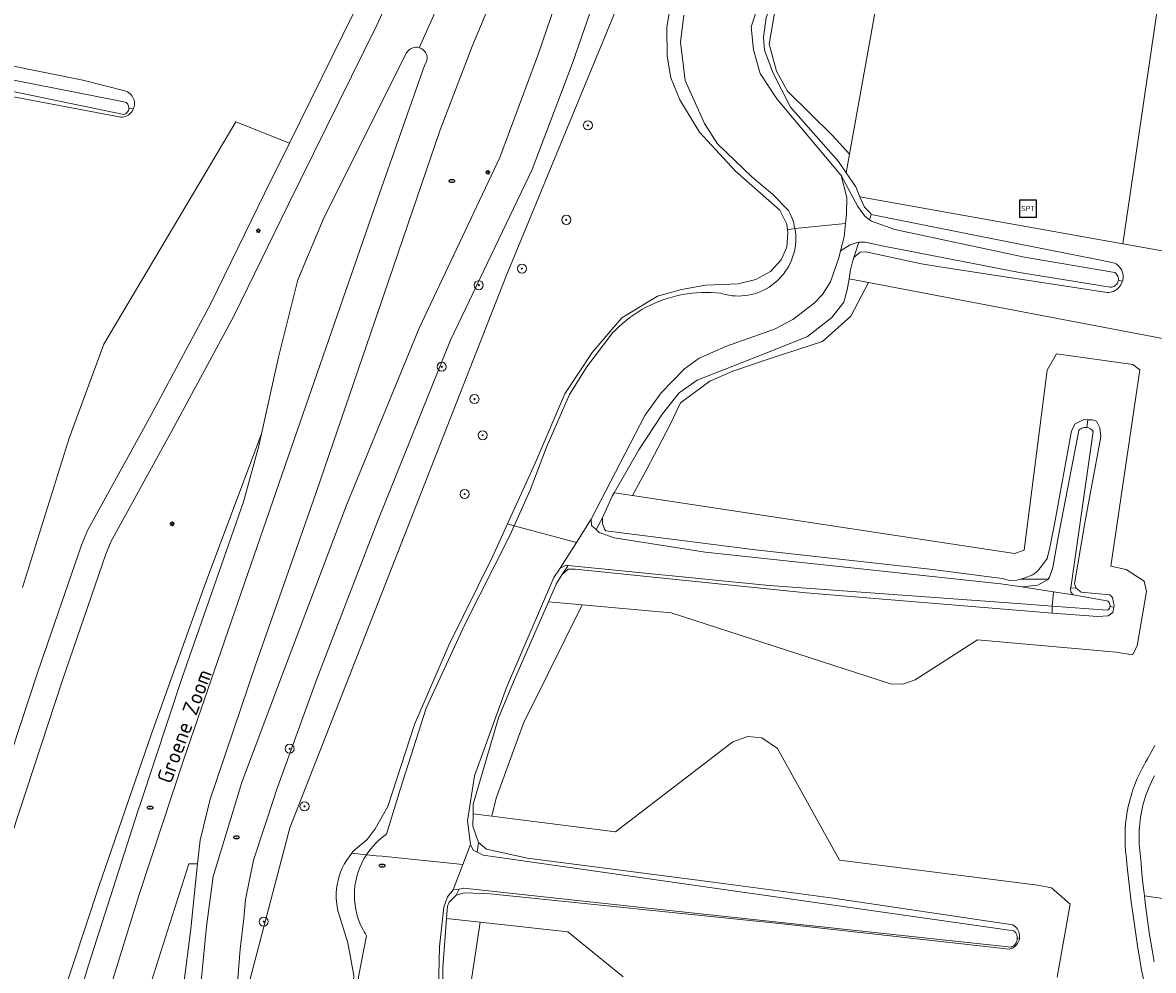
# Model space of a CAD drawing. Header units: metres. Extents: x 152610 to 160096, y 456114 to 462495.
# Tile 414 of 656: x 157008 to 157108, y 460605 to 460689. Entities that reach past the tile are written whole.
import ezdxf
from ezdxf.enums import TextEntityAlignment as Align

# ---------------------------------------------------------------- set-up
doc = ezdxf.new("R2010")
doc.units = ezdxf.units.M
doc.header["$LTSCALE"] = 0.5
doc.layers.get('0').update_dxf_attribs({"linetype": 'CONTINUOUS'})
for name, color, linetype, lineweight in [('B-PV-GR-BEPLANTING_CULTUUR_BOSPLANTSOEN-GV', 251, 'CONTINUOUS', 18), ('B-PV-GR-BOOM-S', 251, 'CONTINUOUS', 25), ('B-PV-GR-BOS_LOOF-GV', 251, 'CONTINUOUS', 13), ('B-PV-IE-MEUBILAIR-S', 251, 'CONTINUOUS', 25), ('B-PV-IE-MEUBILAIR_WEGMEUBILAIR-S', 251, 'CONTINUOUS', 25), ('B-PV-OG-TERREIN_BEGROEID-GV', 251, 'CONTINUOUS', 18), ('B-PV-OG-TERREIN_OEVER-GV', 251, 'CONTINUOUS', 18), ('B-PV-OG-TOPOGRAFIE-T18', 1, 'CONTINUOUS', 18), ('B-PV-OG-WATER_SLOOT-GV', 251, 'CONTINUOUS', 18), ('B-PV-VH-GESLOTENVERHARDING_ASFALT-GV', 251, 'CONTINUOUS', 18), ('B-PV-VH-GESLOTENVERHARDING_BETON-GV', 251, 'CONTINUOUS', 18), ('B-PV-VH-OPENVERHARDING_BETONSTRAATSTEEN-GV', 251, 'CONTINUOUS', 18), ('B-PV-VH-OPENVERHARDING_TEGEL-GV', 251, 'CONTINUOUS', 18)]:
    doc.layers.add(name, color=color, linetype=linetype, lineweight=lineweight)
doc.styles.add('NLCS-ISO', font='NLCS-ISO.ttf')
doc.styles.add('NLCS-ISO-M750-T18', font='NLCS-ISO.ttf', dxfattribs={"height": 1.35})

# ---------------------------------------------------------------- blocks, each defined once
blk = doc.blocks.new('SIE-MEUBILAIR_PAAL_LICHTMAST-SO')
for points in [[(-0.62, 0), (-1, 0)], [(-0.71, 0.71), (-0.44, 0.44)], [(0, 1), (0, 0.62)], [(0.44, 0.44), (0.71, 0.71)], [(1, 0), (0.62, 0)], [(-0.71, -0.71), (-0.44, -0.44)], [(0, -0.62), (0, -1)], [(0.44, -0.44), (0.71, -0.71)]]:
    blk.add_lwpolyline(points)
blk.add_circle((0, 0), 0.5)
blk = doc.blocks.new('SIE-MEUBILAIR_PUT_RIOOLPUT-SO')
blk.add_ellipse((0, 0), major_axis=(1.25, 0), ratio=0.54)
at = {"style": 'NLCS-ISO'}
blk.add_text('ri', height=0.75, dxfattribs=at).set_placement((-0.04, 0.07), align=Align.MIDDLE_CENTER)
blk = doc.blocks.new('SIE-WEG_SPEELTOESTEL-SO')
at = {"flags": 128}
blk.add_lwpolyline([(-3.75, -3.75), (3.75, -3.75), (3.75, 3.75), (-3.75, 3.75)], close=True, dxfattribs=at)
at = {"style": 'NLCS-ISO'}
blk.add_text('SPT', height=2.25, dxfattribs=at).set_placement((0, 0), align=Align.MIDDLE_CENTER)
blk = doc.blocks.new('SGR-BOOM_GBKN-SO')
at = {"linetype": 'ByBlock', "lineweight": 18}
h = blk.add_hatch(color=0, dxfattribs=at)
h.dxf.hatch_style = 1
edge = h.paths.add_edge_path()
edge.add_arc((0, 0), 0.25, 0, 360)
at = {"color": 0, "linetype": 'ByBlock', "lineweight": 18}
for radius in [2, 0.25]:
    blk.add_circle((0, 0), radius, dxfattribs=at)
at = {"color": 0, "linetype": 'ByBlock', "lineweight": 18, "style": 'NLCS-ISO'}
blk.add_attdef('SOORT', (2.5, 0), '', height=1.5, dxfattribs=at)

msp = doc.modelspace()

# ---------------------------------------------------------------- linework, layer by layer
at = {"layer": 'B-PV-GR-BEPLANTING_CULTUUR_BOSPLANTSOEN-GV', "flags": 128}
for points in [[(157061.261, 460692.517), (157050.577, 460666.621), (157031.536, 460618.029), (157026.477, 460598.795), (157026.345, 460597.086), (157025.647, 460587.08), (157025.539, 460585.526), (157024.981, 460572.615), (157025.317, 460571.335), (157027.773, 460568.205), (157035.046, 460564.092), (157036.58, 460563.758)], [(157037.295, 460616.136), (157038.36, 460617.027), (157039.054, 460617.94), (157040.185, 460619.928), (157042.527, 460627.14), (157045.552, 460634.145), (157049.416, 460641.941), (157050.737, 460644.849), (157053.173, 460650.21), (157055.781, 460656.319), (157058.187, 460659.955), (157060.806, 460663.015), (157063.954, 460664.919), (157066.09, 460665.522), (157068.192, 460665.88), (157071.065, 460665.995), (157072.641, 460666.386), (157073.935, 460667.091), (157074.878, 460668.111), (157075.365, 460669.234), (157075.465, 460670.497), (157075.428, 460670.762), (157075.357, 460671.267), (157074.757, 460672.492), (157070.855, 460675.948), (157067.654, 460679.371), (157065.926, 460682.239), (157065.148, 460684.164), (157064.826, 460686.091), (157064.782, 460688.614), (157065.469, 460692.787)], [(157119.42, 460666.98), (157105.009, 460669.55), (157081.819, 460673.687), (157082.222, 460672.763), (157082.784, 460672.204), (157082.819, 460672.134), (157092.815, 460670.137), (157103.079, 460668.082), (157104.307, 460667.841), (157104.433, 460667.763), (157104.551, 460667.672), (157104.658, 460667.57), (157104.753, 460667.456), (157104.836, 460667.332), (157104.905, 460667.201), (157104.959, 460667.063), (157104.999, 460666.919), (157105.022, 460666.773), (157105.03, 460666.624), (157105.022, 460666.476), (157104.998, 460666.329), (157104.972, 460666.236), (157104.958, 460666.186), (157104.903, 460666.048), (157104.834, 460665.916), (157104.751, 460665.793), (157104.655, 460665.68), (157104.548, 460665.577), (157104.43, 460665.487), (157104.303, 460665.409), (157104.169, 460665.346), (157104.028, 460665.298), (157103.883, 460665.265), (157103.736, 460665.248), (157103.615, 460665.245), (157088.853, 460667.493), (157087.251, 460667.769), (157082.34, 460668.838), (157081.85, 460668.802), (157081.291, 460668.344), (157081.152, 460667.958), (157080.979, 460667.256), (157080.854, 460666.438), (157082.567, 460666.113), (157117.477, 460659.484)], [(157099.214, 460604.863), (157100.349, 460611.324), (157098.721, 460612.754), (157097.521, 460612.974), (157080.024, 460615.184), (157074.534, 460625.03), (157073.151, 460625.982), (157071.93, 460626.096), (157070.608, 460625.615), (157060.257, 460617.681), (157049.339, 460619.06), (157047.696, 460619.267), (157047.68, 460618.178), (157048.176, 460616.743), (157048.879, 460616.15), (157052.492, 460615.356), (157068.866, 460613.241), (157079.456, 460611.841), (157095.305, 460609.478), (157095.421, 460609.406), (157095.527, 460609.321), (157095.622, 460609.225), (157095.705, 460609.117), (157095.775, 460609.001), (157095.831, 460608.877), (157095.872, 460608.748), (157095.897, 460608.614), (157095.906, 460608.479), (157095.9, 460608.343), (157095.887, 460608.264), (157095.878, 460608.209), (157095.84, 460608.079), (157095.787, 460607.954), (157095.719, 460607.836), (157095.639, 460607.727), (157095.546, 460607.628), (157095.442, 460607.541), (157095.328, 460607.466), (157095.207, 460607.406), (157095.079, 460607.36), (157094.997, 460607.339), (157074.977, 460609.582), (157049.208, 460612.226), (157046.93, 460612.323), (157046.195, 460612.11), (157045.601, 460611.477), (157045.427, 460611.126), (157045.347, 460610.051), (157048.324, 460609.723), (157056.045, 460608.873), (157060.923, 460604.906)], [(157107.803, 460622.636), (157107.663, 460622.372), (157107.531, 460622.104), (157107.406, 460621.833), (157107.288, 460621.559), (157107.177, 460621.282), (157107.074, 460621.001), (157106.979, 460620.718), (157106.891, 460620.433), (157106.81, 460620.145), (157106.738, 460619.856), (157106.673, 460619.564), (157106.617, 460619.271), (157106.567, 460618.977), (157106.526, 460618.681), (157106.493, 460618.384), (157106.468, 460618.087), (157106.451, 460617.788), (157106.442, 460617.49), (157106.44, 460617.191), (157106.447, 460616.893), (157106.462, 460616.595), (157106.485, 460616.297), (157106.515, 460616), (157106.545, 460615.768), (157106.617, 460614.897), (157106.697, 460614.027), (157106.785, 460613.158), (157106.881, 460612.289), (157106.911, 460612.04), (157115.916, 460610.721)], [(157037.188, 460605.036), (157036.655, 460607.891), (157036.005, 460609.987)]]:
    msp.add_lwpolyline(points, dxfattribs=at)
msp.add_lwpolyline([(157054.349, 460637.959), (157057.326, 460637.696), (157065.174, 460637.004), (157084.507, 460630.739), (157085.61, 460630.717), (157086.691, 460631.083), (157092.187, 460634.62), (157104.417, 460633.541), (157105.859, 460633.295), (157106.274, 460634.076), (157107.102, 460638.875), (157106.897, 460639.79), (157105.288, 460640.826), (157103.949, 460641.128), (157106.515, 460658.432), (157105.901, 460658.903), (157099.148, 460659.827), (157098.331, 460658.392), (157096.296, 460642.521), (157095.452, 460642.222), (157061.762, 460647.333), (157060.127, 460647.581), (157059.95, 460647.276), (157059.116, 460645.38), (157059.118, 460644.89), (157059.295, 460644.365), (157059.4, 460644.225), (157072.619, 460642.554), (157088.256, 460640.821), (157094.357, 460640.036), (157095.024, 460639.863), (157095.69, 460639.866), (157095.987, 460639.954), (157096.285, 460640.043), (157097.055, 460640.361), (157097.509, 460640.713), (157098.137, 460641.486), (157098.347, 460641.802), (157098.554, 460642.749), (157098.967, 460644.819), (157100.48, 460653.06), (157100.793, 460653.657), (157101.563, 460654.045), (157101.926, 460654.03), (157102.334, 460654.013), (157102.685, 460653.909), (157102.968, 460653.314), (157103.076, 460652.509), (157101.665, 460644.933), (157100.738, 460639.568), (157100.879, 460639.183), (157101.336, 460638.834), (157103.86, 460638.597), (157104.106, 460638.353), (157104.249, 460637.617), (157104.224, 460637.508), (157104.111, 460637.021), (157103.727, 460636.739), (157102.816, 460636.666), (157098.762, 460636.976), (157096.681, 460637.135), (157077.083, 460638.749), (157056.713, 460640.851), (157056.083, 460640.848), (157055.523, 460640.356), (157055.036, 460639.513)], close=True, dxfattribs=at)
at = {"layer": 'B-PV-GR-BEPLANTING_CULTUUR_BOSPLANTSOEN-GV'}
for points in [[(157036.005, 460609.987, -0.272052), (157036.997, 460615.807)], [(157036.997, 460615.807, -0.018212), (157037.295, 460616.136)]]:
    msp.add_lwpolyline(points, format="xyb", dxfattribs=at)
at = {"layer": 'B-PV-GR-BOS_LOOF-GV', "flags": 128}
for points in [[(157007.946, 460639.225), (157012.062, 460652.393), (157015.12, 460660.682), (157026.767, 460680.279), (157031.497, 460678.404), (157037.132, 460689.807), (157042.628, 460701.821), (157043.359, 460703.422), (157050.458, 460718.96), (157054.992, 460729.424), (157064.545, 460750.912), (157073.905, 460773.15), (157072.517, 460771.71), (157070.282, 460769.794), (157066.672, 460767.438), (157064.823, 460766.85), (157061.773, 460766.892), (157047.781, 460768.473), (157000, 460774.87)], [(157000, 460686.643), (157013.263, 460683.955), (157017.088, 460682.987), (157017.212, 460682.928), (157017.329, 460682.855), (157017.437, 460682.77), (157017.533, 460682.672), (157017.618, 460682.564), (157017.69, 460682.447), (157017.748, 460682.322), (157017.79, 460682.191), (157017.818, 460682.056), (157017.829, 460681.919), (157017.825, 460681.782), (157017.804, 460681.646), (157017.768, 460681.513), (157017.752, 460681.472), (157017.717, 460681.385), (157017.651, 460681.265), (157017.572, 460681.152), (157017.48, 460681.05), (157017.377, 460680.959), (157017.264, 460680.88), (157017.143, 460680.815), (157017.015, 460680.765), (157016.882, 460680.73), (157016.746, 460680.71), (157016.64, 460680.706), (157000, 460683.854)]]:
    msp.add_lwpolyline(points, dxfattribs=at)
at = {"layer": 'B-PV-OG-TERREIN_BEGROEID-GV', "flags": 128}
for points in [[(157129.832, 460920.494), (157112.594, 460871.801), (157094.045, 460822.712), (157086.335, 460804.156), (157082.478, 460795.119), (157078.763, 460786.022), (157073.905, 460773.15), (157064.545, 460750.912), (157054.992, 460729.424), (157050.458, 460718.96), (157043.359, 460703.422), (157042.628, 460701.821), (157037.132, 460689.807), (157031.497, 460678.404), (157029.311, 460673.979), (157024.579, 460664.273), (157019.259, 460654.411), (157013.676, 460644.25), (157013.158, 460642.965), (157009.305, 460631.811), (157006.255, 460622.524)], [(157007.008, 460617.447), (157011.485, 460631.077), (157015.313, 460642.159), (157015.758, 460643.262), (157021.279, 460653.311), (157026.626, 460663.223), (157031.376, 460672.966), (157039.209, 460688.819), (157044.72, 460700.865), (157045.451, 460702.466), (157052.559, 460718.025), (157057.098, 460728.5), (157066.657, 460750), (157080.139, 460782.178), (157086.235, 460796.868), (157094.408, 460816.751), (157103.648, 460840.367), (157113.317, 460865.736), (157127.092, 460904.335)], [(157052.802, 460699.275), (157047.632, 460687.025), (157044.789, 460679.593), (157039.041, 460662.707), (157033.867, 460647.62), (157028.548, 460632.469), (157024.497, 460620.572), (157023.633, 460616.952), (157023.399, 460614.884), (157022.799, 460609.128), (157022.171, 460604.308), (157021.761, 460602.468), (157021.741, 460602.401), (157023.448, 460601.819), (157024.173, 460609.348), (157024.769, 460613.764), (157027.263, 460621.96), (157027.268, 460621.974), (157030.979, 460631.816), (157036.529, 460646.505), (157042.931, 460662.106), (157050.043, 460677.134), (157053.476, 460686.323), (157057.485, 460698.09)], [(157060.584, 460697.367), (157056.463, 460685.472), (157052.904, 460676.078), (157045.699, 460661.05), (157039.256, 460645.063), (157033.882, 460631.085), (157030.254, 460621.053), (157030.23, 460620.979), (157028.339, 460615.192), (157027.623, 460611.722), (157027.485, 460610.047), (157027.139, 460607.35), (157026.477, 460598.795), (157031.536, 460618.029), (157050.577, 460666.621), (157061.261, 460692.517)], [(157108.583, 460693.958), (157105.009, 460669.55), (157119.42, 460666.98)], [(157006.255, 460622.524), (157009.305, 460631.811), (157013.158, 460642.965), (157013.676, 460644.25), (157019.259, 460654.411), (157024.579, 460664.273), (157029.311, 460673.979), (157031.497, 460678.404), (157026.767, 460680.279), (157015.12, 460660.682), (157012.062, 460652.393), (157007.946, 460639.225)], [(157117.477, 460659.484), (157082.567, 460666.113), (157081.007, 460663.155), (157078.514, 460660.913), (157073.993, 460659.454), (157070.61, 460658.315), (157068.585, 460657.429), (157065.989, 460655.506), (157065.049, 460653.538), (157063.008, 460649.66), (157061.762, 460647.333), (157095.452, 460642.222), (157096.296, 460642.521), (157098.331, 460658.392), (157099.148, 460659.827), (157105.901, 460658.903), (157106.515, 460658.432), (157103.949, 460641.128), (157105.288, 460640.826), (157106.897, 460639.79), (157107.102, 460638.875), (157106.274, 460634.076), (157105.859, 460633.295), (157104.417, 460633.541), (157092.187, 460634.62), (157086.691, 460631.083), (157085.61, 460630.717), (157084.507, 460630.739), (157065.174, 460637.004), (157057.326, 460637.696), (157054.27, 460631.526), (157052.142, 460627.273), (157051.031, 460624.226), (157049.729, 460620.672), (157049.339, 460619.06), (157060.257, 460617.681), (157070.608, 460625.615), (157071.93, 460626.096), (157073.151, 460625.982), (157074.534, 460625.03), (157080.024, 460615.184), (157097.521, 460612.974), (157098.721, 460612.754), (157100.349, 460611.324), (157099.214, 460604.863)], [(157108.356, 460597.291), (157106.623, 460605.675), (157106.496, 460606.426), (157106.33, 460607.444), (157106.172, 460608.464), (157106.023, 460609.484), (157105.881, 460610.506), (157105.747, 460611.529), (157105.621, 460612.553), (157105.503, 460613.578), (157105.393, 460614.604), (157105.291, 460615.63), (157105.278, 460615.746), (157105.246, 460616.068), (157105.223, 460616.391), (157105.207, 460616.714), (157105.199, 460617.037), (157105.2, 460617.361), (157105.208, 460617.684), (157105.225, 460618.007), (157105.249, 460618.33), (157105.281, 460618.651), (157105.322, 460618.972), (157105.37, 460619.292), (157105.426, 460619.611), (157105.49, 460619.928), (157105.562, 460620.243), (157105.641, 460620.557), (157105.729, 460620.868), (157105.824, 460621.177), (157105.926, 460621.484), (157106.036, 460621.788), (157106.154, 460622.089), (157106.279, 460622.388), (157106.412, 460622.683), (157106.551, 460622.975), (157106.698, 460623.263), (157106.852, 460623.547), (157107.013, 460623.828), (157107.173, 460624.122), (157107.501, 460624.712), (157107.836, 460625.299)], [(157060.923, 460604.906), (157056.045, 460608.873), (157048.324, 460609.723), (157047.3, 460602.927)]]:
    msp.add_lwpolyline(points, dxfattribs=at)
for points in [[(157111.211, 460711.907), (157087.711, 460715.348), (157085.374, 460702.35), (157080.896, 460677.438), (157080.6, 460675.795), (157081.444, 460674.548), (157081.819, 460673.687), (157105.009, 460669.55), (157108.583, 460693.958), (157109.018, 460696.927)], [(157079.878, 460703.486), (157079.142, 460703.638), (157077.051, 460697.979), (157073.541, 460689.486), (157073.302, 460687.767), (157073.411, 460686.611), (157074.154, 460684.581), (157075.707, 460681.572), (157079.929, 460676.786), (157080.6, 460675.795), (157080.896, 460677.438), (157079.397, 460679.078), (157075.416, 460683.009), (157074.456, 460684.763), (157073.81, 460687.137), (157074.245, 460689.708), (157075.519, 460692.829), (157077.835, 460698.245)], [(157085.374, 460702.35), (157079.878, 460703.486), (157077.835, 460698.245), (157075.519, 460692.829), (157074.245, 460689.708), (157073.81, 460687.137), (157074.456, 460684.763), (157075.416, 460683.009), (157079.397, 460679.078), (157080.896, 460677.438)], [(157082.567, 460666.113), (157080.854, 460666.438), (157080.705, 460665.468), (157080.393, 460664.38), (157079.347, 460663.045), (157077.179, 460661.355), (157073.89, 460660.047), (157067.45, 460657.501), (157065.876, 460656.409), (157064.411, 460654.546), (157062.319, 460651.385), (157060.127, 460647.581), (157061.762, 460647.333), (157063.008, 460649.66), (157065.049, 460653.538), (157065.989, 460655.506), (157068.585, 460657.429), (157070.61, 460658.315), (157073.993, 460659.454), (157078.514, 460660.913), (157081.007, 460663.155)], [(157057.326, 460637.696), (157054.349, 460637.959), (157053.019, 460634.95), (157051.35, 460631.124), (157049.925, 460627.754), (157047.709, 460620.141), (157047.696, 460619.267), (157049.339, 460619.06), (157049.729, 460620.672), (157051.031, 460624.226), (157052.142, 460627.273), (157054.27, 460631.526)], [(157048.324, 460609.723), (157045.347, 460610.051), (157045.025, 460605.727), (157045.046, 460599.734), (157045.331, 460598.579), (157047.523, 460592.979), (157051.441, 460585.177), (157055.526, 460579.443), (157057.569, 460576.576), (157059.08, 460575.53), (157060.1, 460574.759), (157060.277, 460575.975), (157059.486, 460576.394), (157059.092, 460576.705), (157054.822, 460581.653), (157052.116, 460585.742), (157049.821, 460590.91), (157047.688, 460596.988), (157046.976, 460600.459), (157047.3, 460602.927)]]:
    msp.add_lwpolyline(points, close=True, dxfattribs=at)
at = {"layer": 'B-PV-OG-TERREIN_OEVER-GV', "flags": 128}
for points in [[(157065.469, 460692.787), (157064.782, 460688.614), (157064.826, 460686.091), (157065.148, 460684.164), (157065.926, 460682.239), (157067.654, 460679.371), (157070.855, 460675.948), (157074.757, 460672.492), (157075.357, 460671.267), (157075.428, 460670.762), (157076.085, 460670.882), (157076.028, 460671.161), (157075.955, 460671.436), (157075.867, 460671.707), (157075.764, 460671.973), (157075.647, 460672.232), (157075.515, 460672.484), (157074.108, 460673.916), (157072.28, 460675.451), (157069.257, 460678.349), (157068.094, 460680.132), (157066.399, 460683.946), (157066.002, 460687.308), (157066.274, 460689.692)], [(157072.928, 460690.801), (157072.234, 460688.661), (157072.417, 460686.63), (157073.019, 460684.565), (157074.499, 460682.327), (157080.164, 460675.549), (157081.646, 460672.821), (157082.244, 460671.982), (157082.667, 460671.661), (157082.819, 460672.134), (157082.784, 460672.204), (157082.222, 460672.763), (157081.819, 460673.687), (157081.444, 460674.548), (157080.6, 460675.795), (157079.929, 460676.786), (157075.707, 460681.572), (157074.154, 460684.581), (157073.411, 460686.611), (157073.302, 460687.767), (157073.541, 460689.486)], [(157000, 460685.376), (157016.315, 460682.172), (157017.017, 460682.035), (157017.099, 460681.985), (157017.172, 460681.922), (157017.234, 460681.848), (157017.282, 460681.765), (157017.317, 460681.675), (157017.335, 460681.581), (157017.338, 460681.484), (157017.752, 460681.472), (157017.768, 460681.513), (157017.804, 460681.646), (157017.825, 460681.782), (157017.829, 460681.919), (157017.818, 460682.056), (157017.79, 460682.191), (157017.748, 460682.322), (157017.69, 460682.447), (157017.618, 460682.564), (157017.533, 460682.672), (157017.437, 460682.77), (157017.329, 460682.855), (157017.212, 460682.928), (157017.088, 460682.987), (157013.263, 460683.955), (157000, 460686.643)], [(157000, 460683.854), (157016.64, 460680.706), (157016.746, 460680.71), (157016.882, 460680.73), (157017.015, 460680.765), (157017.143, 460680.815), (157017.264, 460680.88), (157017.377, 460680.959), (157017.48, 460681.05), (157017.572, 460681.152), (157017.651, 460681.265), (157017.717, 460681.385), (157017.752, 460681.472), (157017.338, 460681.484), (157017.325, 460681.389), (157017.297, 460681.297), (157017.253, 460681.211), (157017.196, 460681.133), (157017.127, 460681.066), (157017.048, 460681.012), (157016.961, 460680.971), (157016.88, 460680.947), (157000, 460684.44)], [(157051.331, 460644.666), (157050.737, 460644.849), (157049.416, 460641.941), (157045.552, 460634.145), (157042.527, 460627.14), (157040.185, 460619.928), (157039.054, 460617.94), (157038.36, 460617.027), (157037.295, 460616.136)], [(157040.071, 460617.487), (157041.283, 460621.521), (157043.571, 460628.607), (157046.944, 460635.907), (157050.981, 460643.876), (157051.331, 460644.666)], [(157036.997, 460615.807), (157038.291, 460615.675)], [(157038.291, 460615.675), (157036.997, 460615.807)], [(157045.046, 460599.734), (157045.025, 460605.727), (157045.347, 460610.051), (157045.427, 460611.126), (157045.601, 460611.477), (157046.195, 460612.11), (157046.476, 460612.648), (157045.94, 460612.567), (157045.451, 460611.969), (157045.104, 460611.057), (157044.731, 460607.587), (157044.547, 460600.017)], [(157036.005, 460609.987), (157036.655, 460607.891), (157037.188, 460605.036), (157036.637, 460597.146), (157036.704, 460592.887), (157037.372, 460589.438), (157038.543, 460585.272), (157040.98, 460579.988), (157044.08, 460575.338), (157047.21, 460572.229), (157055.012, 460566.264), (157059.249, 460564.082)], [(157059.249, 460564.082), (157059.389, 460564.336), (157056.055, 460565.928), (157047.623, 460572.276), (157044.318, 460575.383), (157042.558, 460577.725), (157039.736, 460583.006), (157037.86, 460588.396), (157037.282, 460593.404), (157037.161, 460597.994), (157037.592, 460604.899), (157038.306, 460608.526)]]:
    msp.add_lwpolyline(points, dxfattribs=at)
for points in [[(157092.815, 460670.137), (157082.819, 460672.134), (157082.667, 460671.661), (157082.841, 460671.529), (157084.911, 460670.8), (157096.344, 460668.352), (157104.303, 460667.013), (157104.387, 460666.948), (157104.46, 460666.871), (157104.521, 460666.784), (157104.569, 460666.689), (157104.601, 460666.588), (157104.618, 460666.483), (157104.619, 460666.376), (157104.612, 460666.324), (157104.972, 460666.236), (157104.998, 460666.329), (157105.022, 460666.476), (157105.03, 460666.624), (157105.022, 460666.773), (157104.999, 460666.919), (157104.959, 460667.063), (157104.905, 460667.201), (157104.836, 460667.332), (157104.753, 460667.456), (157104.658, 460667.57), (157104.551, 460667.672), (157104.433, 460667.763), (157104.307, 460667.841), (157103.079, 460668.082)], [(157076.126, 460670.6), (157076.085, 460670.882), (157075.428, 460670.762), (157075.465, 460670.497), (157075.365, 460669.234), (157074.878, 460668.111), (157073.935, 460667.091), (157072.641, 460666.386), (157071.065, 460665.995), (157068.192, 460665.88), (157066.09, 460665.522), (157063.954, 460664.919), (157060.806, 460663.015), (157058.187, 460659.955), (157055.781, 460656.319), (157053.173, 460650.21), (157050.737, 460644.849), (157051.331, 460644.666), (157052.72, 460647.806), (157054.178, 460651.596), (157056.194, 460656.263), (157057.727, 460658.686), (157060.029, 460661.708), (157060.245, 460661.931), (157060.551, 460662.226), (157060.867, 460662.51), (157061.194, 460662.781), (157061.53, 460663.04), (157061.876, 460663.286), (157062.232, 460663.519), (157062.595, 460663.738), (157062.967, 460663.944), (157063.347, 460664.135), (157063.733, 460664.312), (157064.125, 460664.475), (157064.524, 460664.622), (157064.927, 460664.755), (157065.336, 460664.872), (157065.748, 460664.973), (157066.164, 460665.059), (157066.583, 460665.129), (157067.005, 460665.184), (157067.428, 460665.222), (157067.852, 460665.245), (157068.277, 460665.251), (157068.701, 460665.242), (157069.125, 460665.216), (157069.548, 460665.175), (157069.699, 460665.13), (157069.975, 460665.059), (157070.254, 460665.004), (157070.536, 460664.965), (157070.82, 460664.942), (157071.105, 460664.935), (157071.39, 460664.944), (157071.673, 460664.969), (157071.955, 460665.009), (157072.234, 460665.066), (157072.51, 460665.138), (157072.781, 460665.225), (157073.047, 460665.328), (157073.306, 460665.445), (157073.559, 460665.577), (157073.804, 460665.722), (157074.04, 460665.881), (157074.267, 460666.054), (157074.484, 460666.238), (157074.69, 460666.435), (157074.885, 460666.642), (157075.068, 460666.861), (157075.238, 460667.089), (157075.395, 460667.327), (157075.539, 460667.573), (157075.669, 460667.826), (157075.784, 460668.087), (157075.884, 460668.353), (157075.969, 460668.625), (157076.039, 460668.901), (157076.093, 460669.181), (157076.132, 460669.463), (157076.155, 460669.747), (157076.161, 460670.032), (157076.152, 460670.316)], [(157081.291, 460668.344), (157081.718, 460669.668), (157081.587, 460669.667), (157080.957, 460669.455), (157080.108, 460668.921), (157079.944, 460668.295), (157079.216, 460666.19), (157078.519, 460665.066), (157077.786, 460664.293), (157075.899, 460662.85), (157074.29, 460662.003), (157070.055, 460660.516), (157067.641, 460659.457), (157066.348, 460658.506), (157064.288, 460656.396), (157062.858, 460654.394), (157058.125, 460645.267), (157058.127, 460644.707), (157058.545, 460644.333), (157059.116, 460645.38), (157059.95, 460647.276), (157060.127, 460647.581), (157062.319, 460651.385), (157064.411, 460654.546), (157065.876, 460656.409), (157067.45, 460657.501), (157073.89, 460660.047), (157077.179, 460661.355), (157079.347, 460663.045), (157080.393, 460664.38), (157080.705, 460665.468), (157080.854, 460666.438), (157080.979, 460667.256), (157081.152, 460667.958)], [(157083.935, 460669.325), (157082.287, 460669.67), (157081.718, 460669.668), (157081.291, 460668.344), (157081.85, 460668.802), (157082.34, 460668.838), (157087.251, 460667.769), (157088.853, 460667.493), (157103.615, 460665.245), (157103.736, 460665.248), (157103.883, 460665.265), (157104.028, 460665.298), (157104.169, 460665.346), (157104.303, 460665.409), (157104.43, 460665.487), (157104.548, 460665.577), (157104.655, 460665.68), (157104.751, 460665.793), (157104.834, 460665.916), (157104.903, 460666.048), (157104.958, 460666.186), (157104.972, 460666.236), (157104.612, 460666.324), (157104.605, 460666.271), (157104.574, 460666.169), (157104.529, 460666.073), (157104.469, 460665.985), (157104.398, 460665.907), (157104.315, 460665.84), (157104.223, 460665.786), (157104.124, 460665.747), (157104.021, 460665.723), (157103.915, 460665.715), (157103.887, 460665.715), (157095.893, 460667.019)], [(157101.926, 460654.03), (157101.563, 460654.045), (157100.793, 460653.657), (157100.48, 460653.06), (157098.967, 460644.819), (157098.554, 460642.749), (157098.347, 460641.802), (157098.137, 460641.486), (157097.509, 460640.713), (157097.055, 460640.361), (157096.285, 460640.043), (157095.987, 460639.954), (157098.41, 460639.963), (157098.544, 460640.152), (157098.821, 460640.995), (157099.268, 460643.484), (157101.127, 460653.091), (157101.198, 460653.161), (157101.29, 460653.228), (157101.389, 460653.281), (157101.495, 460653.321), (157101.606, 460653.344), (157101.719, 460653.352), (157101.832, 460653.344)], [(157102.334, 460654.013), (157101.926, 460654.03), (157101.832, 460653.344), (157101.942, 460653.32), (157102.049, 460653.281), (157102.148, 460653.227), (157102.239, 460653.16), (157102.32, 460653.081), (157102.389, 460652.991), (157100.409, 460639.211), (157100.879, 460639.183), (157100.738, 460639.568), (157101.665, 460644.933), (157103.076, 460652.509), (157102.968, 460653.314), (157102.685, 460653.909)], [(157059.118, 460644.89), (157059.116, 460645.38), (157058.545, 460644.333), (157058.83, 460644.078), (157060.128, 460643.627), (157068.156, 460642.359), (157094.236, 460639.542), (157096.094, 460639.303), (157097.512, 460639.436), (157098.37, 460639.907), (157098.41, 460639.963), (157095.987, 460639.954), (157095.69, 460639.866), (157095.024, 460639.863), (157094.357, 460640.036), (157088.256, 460640.821), (157072.619, 460642.554), (157059.4, 460644.225), (157059.295, 460644.365)], [(157056.082, 460641.176), (157055.896, 460641.195), (157055.372, 460640.948), (157054.814, 460640.105), (157050.643, 460630.419), (157047.832, 460622.63), (157047.215, 460618.668), (157047.468, 460616.567), (157047.715, 460616.077), (157048.064, 460615.897), (157048.176, 460616.743), (157047.68, 460618.178), (157047.696, 460619.267), (157047.709, 460620.141), (157049.925, 460627.754), (157051.35, 460631.124), (157053.019, 460634.95), (157054.349, 460637.959), (157055.036, 460639.513), (157055.523, 460640.356)], [(157073.808, 460639.4), (157056.082, 460641.176), (157055.523, 460640.356), (157056.083, 460640.848), (157056.713, 460640.851), (157077.083, 460638.749), (157096.681, 460637.135), (157098.762, 460636.976), (157098.769, 460637.596), (157096.135, 460637.796)], [(157100.879, 460639.183), (157100.409, 460639.211), (157100.405, 460639.178), (157100.406, 460638.828), (157100.617, 460638.583), (157103.597, 460638.068), (157103.603, 460638.065), (157103.678, 460638.023), (157103.745, 460637.967), (157103.799, 460637.9), (157103.841, 460637.824), (157103.868, 460637.742), (157103.879, 460637.656), (157103.874, 460637.57), (157104.224, 460637.508), (157104.249, 460637.617), (157104.106, 460638.353), (157103.86, 460638.597), (157101.336, 460638.834)], [(157103.635, 460637.227), (157098.769, 460637.596), (157098.762, 460636.976), (157102.816, 460636.666), (157103.727, 460636.739), (157104.111, 460637.021), (157104.224, 460637.508), (157103.874, 460637.57), (157103.854, 460637.486), (157103.818, 460637.407), (157103.769, 460637.336), (157103.707, 460637.275)], [(157048.879, 460616.15), (157048.176, 460616.743), (157048.064, 460615.897), (157048.592, 460615.625), (157095.395, 460608.955), (157095.404, 460608.948), (157095.486, 460608.866), (157095.557, 460608.774), (157095.614, 460608.672), (157095.657, 460608.564), (157095.685, 460608.451), (157095.697, 460608.336), (157095.695, 460608.278), (157095.887, 460608.264), (157095.9, 460608.343), (157095.906, 460608.479), (157095.897, 460608.614), (157095.872, 460608.748), (157095.831, 460608.877), (157095.775, 460609.001), (157095.705, 460609.117), (157095.622, 460609.225), (157095.527, 460609.321), (157095.421, 460609.406), (157095.305, 460609.478), (157079.456, 460611.841), (157068.866, 460613.241), (157052.492, 460615.356)], [(157063.922, 460610.878), (157046.885, 460612.71), (157046.476, 460612.648), (157046.195, 460612.11), (157046.93, 460612.323), (157049.208, 460612.226), (157074.977, 460609.582), (157094.997, 460607.339), (157095.079, 460607.36), (157095.207, 460607.406), (157095.328, 460607.466), (157095.442, 460607.541), (157095.546, 460607.628), (157095.639, 460607.727), (157095.719, 460607.836), (157095.787, 460607.954), (157095.84, 460608.079), (157095.878, 460608.209), (157095.887, 460608.264), (157095.695, 460608.278), (157095.692, 460608.22), (157095.673, 460608.105), (157095.637, 460607.995), (157095.587, 460607.89), (157095.523, 460607.793), (157095.446, 460607.706), (157095.357, 460607.63), (157095.26, 460607.567), (157095.154, 460607.518)]]:
    msp.add_lwpolyline(points, close=True, dxfattribs=at)
at = {"layer": 'B-PV-OG-TERREIN_OEVER-GV'}
for points in [[(157038.291, 460615.675, -0.098559), (157040.071, 460617.487)], [(157036.997, 460615.807, 0.272052), (157036.005, 460609.987)], [(157037.295, 460616.136, 0.018212), (157036.997, 460615.807)], [(157037.896, 460609.241, -0.265264), (157038.291, 460615.675)], [(157038.306, 460608.526, -0.030693), (157037.896, 460609.241)]]:
    msp.add_lwpolyline(points, format="xyb", dxfattribs=at)
at = {"layer": 'B-PV-OG-WATER_SLOOT-GV', "flags": 128}
for points in [[(157066.274, 460689.692), (157066.002, 460687.308), (157066.399, 460683.946), (157068.094, 460680.132), (157069.257, 460678.349), (157072.28, 460675.451), (157074.108, 460673.916), (157075.515, 460672.484), (157075.647, 460672.232), (157075.764, 460671.973), (157075.867, 460671.707), (157075.955, 460671.436), (157076.028, 460671.161), (157076.085, 460670.882), (157080.545, 460671.326), (157080.631, 460672.187), (157080.661, 460673.624), (157080.164, 460675.549), (157074.499, 460682.327), (157073.019, 460684.565), (157072.417, 460686.63), (157072.234, 460688.661), (157072.928, 460690.801)], [(157056.813, 460643.209), (157051.331, 460644.666), (157050.981, 460643.876), (157046.944, 460635.907), (157043.571, 460628.607), (157041.283, 460621.521), (157040.071, 460617.487)], [(157038.291, 460615.675), (157039.144, 460615.587), (157039.687, 460615.538), (157046.798, 460614.813), (157047.468, 460616.567), (157047.215, 460618.668), (157047.832, 460622.63), (157050.643, 460630.419), (157054.814, 460640.105), (157055.372, 460640.948), (157056.813, 460643.209)], [(157045.94, 460612.567), (157046.798, 460614.813), (157039.687, 460615.538), (157039.144, 460615.587), (157038.291, 460615.675)], [(157038.306, 460608.526), (157037.592, 460604.899), (157037.161, 460597.994), (157037.282, 460593.404), (157037.86, 460588.396), (157039.736, 460583.006), (157042.558, 460577.725), (157044.318, 460575.383), (157047.623, 460572.276), (157056.055, 460565.928), (157059.389, 460564.336), (157063.383, 460572.142), (157061.89, 460573.071), (157057.316, 460575.919), (157052.47, 460582.588), (157049.778, 460586.877), (157048.332, 460589.974), (157045.858, 460595.922), (157044.833, 460598.372), (157044.547, 460600.017), (157044.731, 460607.587), (157045.104, 460611.057), (157045.451, 460611.969), (157045.94, 460612.567)]]:
    msp.add_lwpolyline(points, dxfattribs=at)
for points in [[(156991.684, 460686.821), (156990.802, 460686.877), (156990.349, 460686.876), (156990.183, 460686.649), (156990.291, 460686.375), (157000, 460684.44), (157016.88, 460680.947), (157016.961, 460680.971), (157017.048, 460681.012), (157017.127, 460681.066), (157017.196, 460681.133), (157017.253, 460681.211), (157017.297, 460681.297), (157017.325, 460681.389), (157017.338, 460681.484), (157017.335, 460681.581), (157017.317, 460681.675), (157017.282, 460681.765), (157017.234, 460681.848), (157017.172, 460681.922), (157017.099, 460681.985), (157017.017, 460682.035), (157016.315, 460682.172), (157000, 460685.376)], [(157081.646, 460672.821), (157080.164, 460675.549), (157080.661, 460673.624), (157080.631, 460672.187), (157080.545, 460671.326), (157080.428, 460670.154), (157080.108, 460668.921), (157080.957, 460669.455), (157081.587, 460669.667), (157081.718, 460669.668), (157082.287, 460669.67), (157083.935, 460669.325), (157095.893, 460667.019), (157103.887, 460665.715), (157103.915, 460665.715), (157104.021, 460665.723), (157104.124, 460665.747), (157104.223, 460665.786), (157104.315, 460665.84), (157104.398, 460665.907), (157104.469, 460665.985), (157104.529, 460666.073), (157104.574, 460666.169), (157104.605, 460666.271), (157104.612, 460666.324), (157104.619, 460666.376), (157104.618, 460666.483), (157104.601, 460666.588), (157104.569, 460666.689), (157104.521, 460666.784), (157104.46, 460666.871), (157104.387, 460666.948), (157104.303, 460667.013), (157096.344, 460668.352), (157084.911, 460670.8), (157082.841, 460671.529), (157082.667, 460671.661), (157082.244, 460671.982)], [(157080.428, 460670.154), (157080.545, 460671.326), (157076.085, 460670.882), (157076.126, 460670.6), (157076.152, 460670.316), (157076.161, 460670.032), (157076.155, 460669.747), (157076.132, 460669.463), (157076.093, 460669.181), (157076.039, 460668.901), (157075.969, 460668.625), (157075.884, 460668.353), (157075.784, 460668.087), (157075.669, 460667.826), (157075.539, 460667.573), (157075.395, 460667.327), (157075.238, 460667.089), (157075.068, 460666.861), (157074.885, 460666.642), (157074.69, 460666.435), (157074.484, 460666.238), (157074.267, 460666.054), (157074.04, 460665.881), (157073.804, 460665.722), (157073.559, 460665.577), (157073.306, 460665.445), (157073.047, 460665.328), (157072.781, 460665.225), (157072.51, 460665.138), (157072.234, 460665.066), (157071.955, 460665.009), (157071.673, 460664.969), (157071.39, 460664.944), (157071.105, 460664.935), (157070.82, 460664.942), (157070.536, 460664.965), (157070.254, 460665.004), (157069.975, 460665.059), (157069.699, 460665.13), (157069.548, 460665.175), (157069.125, 460665.216), (157068.701, 460665.242), (157068.277, 460665.251), (157067.852, 460665.245), (157067.428, 460665.222), (157067.005, 460665.184), (157066.583, 460665.129), (157066.164, 460665.059), (157065.748, 460664.973), (157065.336, 460664.872), (157064.927, 460664.755), (157064.524, 460664.622), (157064.125, 460664.475), (157063.733, 460664.312), (157063.347, 460664.135), (157062.967, 460663.944), (157062.595, 460663.738), (157062.232, 460663.519), (157061.876, 460663.286), (157061.53, 460663.04), (157061.194, 460662.781), (157060.867, 460662.51), (157060.551, 460662.226), (157060.245, 460661.931), (157060.029, 460661.708), (157057.727, 460658.686), (157056.194, 460656.263), (157054.178, 460651.596), (157052.72, 460647.806), (157051.331, 460644.666), (157056.813, 460643.209), (157058.125, 460645.267), (157062.858, 460654.394), (157064.288, 460656.396), (157066.348, 460658.506), (157067.641, 460659.457), (157070.055, 460660.516), (157074.29, 460662.003), (157075.899, 460662.85), (157077.786, 460664.293), (157078.519, 460665.066), (157079.216, 460666.19), (157079.944, 460668.295), (157080.108, 460668.921)], [(157101.832, 460653.344), (157101.719, 460653.352), (157101.606, 460653.344), (157101.495, 460653.321), (157101.389, 460653.281), (157101.29, 460653.228), (157101.198, 460653.161), (157101.127, 460653.091), (157099.268, 460643.484), (157098.821, 460640.995), (157098.544, 460640.152), (157098.41, 460639.963), (157098.37, 460639.907), (157097.512, 460639.436), (157096.094, 460639.303), (157098.885, 460638.859), (157100.617, 460638.583), (157100.406, 460638.828), (157100.405, 460639.178), (157100.409, 460639.211), (157102.389, 460652.991), (157102.32, 460653.081), (157102.239, 460653.16), (157102.148, 460653.227), (157102.049, 460653.281), (157101.942, 460653.32)], [(157058.127, 460644.707), (157058.125, 460645.267), (157056.813, 460643.209), (157055.372, 460640.948), (157055.896, 460641.195), (157056.082, 460641.176), (157073.808, 460639.4), (157096.135, 460637.796), (157098.769, 460637.596), (157098.885, 460638.859), (157096.094, 460639.303), (157094.236, 460639.542), (157068.156, 460642.359), (157060.128, 460643.627), (157058.83, 460644.078), (157058.545, 460644.333)], [(157100.617, 460638.583), (157098.885, 460638.859), (157098.769, 460637.596), (157103.635, 460637.227), (157103.707, 460637.275), (157103.769, 460637.336), (157103.818, 460637.407), (157103.854, 460637.486), (157103.874, 460637.57), (157103.879, 460637.656), (157103.868, 460637.742), (157103.841, 460637.824), (157103.799, 460637.9), (157103.745, 460637.967), (157103.678, 460638.023), (157103.603, 460638.065), (157103.597, 460638.068)], [(157047.715, 460616.077), (157047.468, 460616.567), (157046.798, 460614.813), (157045.94, 460612.567), (157046.476, 460612.648), (157046.885, 460612.71), (157063.922, 460610.878), (157095.154, 460607.518), (157095.26, 460607.567), (157095.357, 460607.63), (157095.446, 460607.706), (157095.523, 460607.793), (157095.587, 460607.89), (157095.637, 460607.995), (157095.673, 460608.105), (157095.692, 460608.22), (157095.695, 460608.278), (157095.697, 460608.336), (157095.685, 460608.451), (157095.657, 460608.564), (157095.614, 460608.672), (157095.557, 460608.774), (157095.486, 460608.866), (157095.404, 460608.948), (157095.395, 460608.955), (157048.592, 460615.625), (157048.064, 460615.897)]]:
    msp.add_lwpolyline(points, close=True, dxfattribs=at)
at = {"layer": 'B-PV-OG-WATER_SLOOT-GV'}
for points in [[(157040.071, 460617.487, 0.098559), (157038.291, 460615.675)], [(157038.291, 460615.675, 0.265264), (157037.896, 460609.241)], [(157037.896, 460609.241, 0.030693), (157038.306, 460608.526)]]:
    msp.add_lwpolyline(points, format="xyb", dxfattribs=at)
at = {"layer": 'B-PV-VH-GESLOTENVERHARDING_ASFALT-GV', "flags": 128}
for points in [[(157042.955, 460686.83), (157049.208, 460700.818), (157045.775, 460702.293), (157045.451, 460702.466), (157044.72, 460700.865), (157039.209, 460688.819), (157031.376, 460672.966), (157026.626, 460663.223), (157021.279, 460653.311), (157015.758, 460643.262), (157015.313, 460642.159), (157011.485, 460631.077), (157007.008, 460617.447), (157006.676, 460616.436), (157002.321, 460602.735), (156997.876, 460587.596), (156993.948, 460573.573), (156993.177, 460570.182), (156992.087, 460566.837), (156990.98, 460564.434)], [(157052.802, 460699.275), (157049.208, 460700.818), (157042.955, 460686.83)], [(157010.359, 460563.341), (157009.831, 460566.99), (157011.462, 460573.169), (157010.895, 460573.444), (157012.885, 460582.783), (157014.913, 460590.282), (157018.925, 460603.233), (157022.614, 460614.862), (157023.312, 460614.879), (157023.399, 460614.884), (157023.633, 460616.952), (157024.497, 460620.572), (157028.548, 460632.469), (157033.867, 460647.62), (157039.041, 460662.707), (157044.789, 460679.593), (157047.632, 460687.025), (157052.802, 460699.275)], [(157057.485, 460698.09), (157053.476, 460686.323), (157050.043, 460677.134), (157042.931, 460662.106), (157036.529, 460646.505), (157030.979, 460631.816), (157027.268, 460621.974), (157027.263, 460621.96), (157024.769, 460613.764), (157024.173, 460609.348), (157023.448, 460601.819)], [(157026.477, 460598.795), (157027.139, 460607.35), (157027.485, 460610.047), (157027.623, 460611.722), (157028.339, 460615.192), (157030.23, 460620.979), (157030.254, 460621.053), (157033.882, 460631.085), (157039.256, 460645.063), (157045.699, 460661.05), (157052.904, 460676.078), (157056.463, 460685.472), (157060.584, 460697.367)], [(157030.53, 460659.546), (157032.241, 460666.35), (157034.567, 460671.879), (157041.838, 460686.378)], [(157043.398, 460685.263), (157039.242, 460673.382), (157031.692, 460651.615), (157026.962, 460637.998), (157022.22, 460624.182), (157018.245, 460612.152), (157013.276, 460596.102), (157009.251, 460582.376), (157006.097, 460571.259), (157006.083, 460571.209), (157005.262, 460567.925), (157004.384, 460564.547), (157004.469, 460564.534), (157002.446, 460558.846), (157001.11, 460555.893), (157000.012, 460552.113), (157005.203, 460551.278), (157007.035, 460560.678), (157011.426, 460559.574)], [(156980.941, 460557.822), (156979.201, 460557.723), (156975.635, 460557.826), (156972.195, 460557.926), (156965.277, 460558.522), (156976.95, 460556.45), (156979.568, 460555.988), (156995.984, 460552.962), (156999.886, 460565.006), (157000, 460565.403), (157002.358, 460573.625), (157004.906, 460582.222), (157007.53, 460590.796), (157010.229, 460599.347), (157014.685, 460612.863), (157019.32, 460626.318), (157024.135, 460639.71), (157029.032, 460652.781), (157030.53, 460659.546)], [(157028.77, 460651.597), (157029.032, 460652.781), (157024.135, 460639.71), (157019.32, 460626.318), (157014.685, 460612.863), (157010.229, 460599.347), (157007.53, 460590.796), (157004.906, 460582.222), (157002.358, 460573.625), (157000, 460565.403), (156999.886, 460565.006), (156995.984, 460552.962), (157000, 460552.115), (157000.012, 460552.113), (157001.11, 460555.893), (157000.996, 460555.64)], [(156999.988, 460555.945), (157000.231, 460557.677), (157000.739, 460560.295), (157001.93, 460564.938), (157002.674, 460568.42), (157003.692, 460571.658), (157008.439, 460588.286), (157013.766, 460605.922), (157018.14, 460619.503), (157018.406, 460620.365), (157022.021, 460631.204), (157027.437, 460646.774), (157028.77, 460651.597)]]:
    msp.add_lwpolyline(points, dxfattribs=at)
at = {"layer": 'B-PV-VH-GESLOTENVERHARDING_ASFALT-GV'}
for points in [[(157041.838, 460686.378, -0.351057), (157042.955, 460686.83)], [(157042.955, 460686.83, -0.549937), (157043.398, 460685.263)]]:
    msp.add_lwpolyline(points, format="xyb", dxfattribs=at)
at = {"layer": 'B-PV-VH-GESLOTENVERHARDING_BETON-GV', "flags": 128}
msp.add_lwpolyline([(157021.741, 460602.401), (157021.761, 460602.468), (157022.171, 460604.308), (157022.799, 460609.128), (157023.399, 460614.884), (157023.312, 460614.879), (157022.614, 460614.862), (157018.925, 460603.233), (157014.913, 460590.282), (157012.885, 460582.783), (157010.895, 460573.444), (157011.462, 460573.169), (157015.93, 460583.416), (157016.591, 460585.222)], close=True, dxfattribs=at)
at = {"layer": 'B-PV-VH-OPENVERHARDING_BETONSTRAATSTEEN-GV'}
for points in [[(157042.955, 460686.83, 0.351057), (157041.838, 460686.378)], [(157043.398, 460685.263, 0.549937), (157042.955, 460686.83)]]:
    msp.add_lwpolyline(points, format="xyb", dxfattribs=at)
at = {"layer": 'B-PV-VH-OPENVERHARDING_BETONSTRAATSTEEN-GV', "flags": 128}
msp.add_lwpolyline([(157041.838, 460686.378), (157034.567, 460671.879), (157032.241, 460666.35), (157030.53, 460659.546), (157029.032, 460652.781), (157028.77, 460651.597), (157027.437, 460646.774), (157022.021, 460631.204), (157018.406, 460620.365), (157018.14, 460619.503), (157013.766, 460605.922), (157008.439, 460588.286), (157003.692, 460571.658), (157006.097, 460571.259), (157009.251, 460582.376), (157013.276, 460596.102), (157018.245, 460612.152), (157022.22, 460624.182), (157026.962, 460637.998), (157031.692, 460651.615), (157039.242, 460673.382), (157043.398, 460685.263)], dxfattribs=at)
at = {"layer": 'B-PV-VH-OPENVERHARDING_TEGEL-GV', "flags": 128}
for points in [[(157107.836, 460625.299), (157107.501, 460624.712), (157107.173, 460624.122), (157107.013, 460623.828), (157106.852, 460623.547), (157106.698, 460623.263), (157106.551, 460622.975), (157106.412, 460622.683), (157106.279, 460622.388), (157106.154, 460622.089), (157106.036, 460621.788), (157105.926, 460621.484), (157105.824, 460621.177), (157105.729, 460620.868), (157105.641, 460620.557), (157105.562, 460620.243), (157105.49, 460619.928), (157105.426, 460619.611), (157105.37, 460619.292), (157105.322, 460618.972), (157105.281, 460618.651), (157105.249, 460618.33), (157105.225, 460618.007), (157105.208, 460617.684), (157105.2, 460617.361), (157105.199, 460617.037), (157105.207, 460616.714), (157105.223, 460616.391), (157105.246, 460616.068), (157105.278, 460615.746), (157105.291, 460615.63), (157105.393, 460614.604), (157105.503, 460613.578), (157105.621, 460612.553), (157105.747, 460611.529), (157105.881, 460610.506), (157106.023, 460609.484), (157106.172, 460608.464), (157106.33, 460607.444), (157106.496, 460606.426), (157106.623, 460605.675), (157108.356, 460597.291)], [(157107.774, 460606.24), (157107.622, 460607.1), (157107.479, 460607.962), (157107.343, 460608.825), (157107.216, 460609.69), (157107.096, 460610.555), (157106.984, 460611.422), (157106.911, 460612.04), (157106.881, 460612.289), (157106.785, 460613.158), (157106.697, 460614.027), (157106.617, 460614.897), (157106.545, 460615.768), (157106.515, 460616), (157106.485, 460616.297), (157106.462, 460616.595), (157106.447, 460616.893), (157106.44, 460617.191), (157106.442, 460617.49), (157106.451, 460617.788), (157106.468, 460618.087), (157106.493, 460618.384), (157106.526, 460618.681), (157106.567, 460618.977), (157106.617, 460619.271), (157106.673, 460619.564), (157106.738, 460619.856), (157106.81, 460620.145), (157106.891, 460620.433), (157106.979, 460620.718), (157107.074, 460621.001), (157107.177, 460621.282), (157107.288, 460621.559), (157107.406, 460621.833), (157107.531, 460622.104), (157107.663, 460622.372), (157107.803, 460622.636)]]:
    msp.add_lwpolyline(points, dxfattribs=at)

# ---------------------------------------------------------------- block references
at = {"layer": 'B-PV-GR-BOOM-S', "xscale": 0.2, "yscale": 0.2, "zscale": 0.2}
for p in [(157057.82, 460679.984), (157055.915, 460671.652), (157052.009, 460667.352), (157048.199, 460665.888), (157044.929, 460658.694), (157047.819, 460655.844), (157048.541, 460652.657), (157046.954, 460647.471), (157031.523, 460625.014), (157032.83, 460619.936), (157029.232, 460609.776)]:
    msp.add_blockref('SGR-BOOM_GBKN-SO', p, dxfattribs=at)
at = {"layer": 'B-PV-IE-MEUBILAIR-S', "xscale": 0.2, "yscale": 0.2, "zscale": 0.2}
for name, p in [('SIE-MEUBILAIR_PAAL_LICHTMAST-SO', (157048.996, 460675.844)), ('SIE-MEUBILAIR_PUT_RIOOLPUT-SO', (157045.829, 460675.074)), ('SIE-MEUBILAIR_PAAL_LICHTMAST-SO', (157028.757, 460670.693)), ('SIE-MEUBILAIR_PAAL_LICHTMAST-SO', (157021.154, 460644.84)), ('SIE-MEUBILAIR_PUT_RIOOLPUT-SO', (157019.208, 460619.818)), ('SIE-MEUBILAIR_PUT_RIOOLPUT-SO', (157026.817, 460617.2)), ('SIE-MEUBILAIR_PUT_RIOOLPUT-SO', (157039.669, 460614.713))]:
    msp.add_blockref(name, p, dxfattribs=at)
at = {"layer": 'B-PV-IE-MEUBILAIR_WEGMEUBILAIR-S', "xscale": 0.2, "yscale": 0.2, "zscale": 0.2}
msp.add_blockref('SIE-WEG_SPEELTOESTEL-SO', (157096.652, 460672.648), dxfattribs=at)

# ---------------------------------------------------------------- texts
at = {"layer": 'B-PV-OG-TOPOGRAFIE-T18', "style": 'NLCS-ISO-M750-T18'}
msp.add_text('Groene Zoom', height=1.35, rotation=69.6, dxfattribs=at).set_placement((157022.234, 460627.007), align=Align.MIDDLE)

doc.saveas('drawing.dxf')
